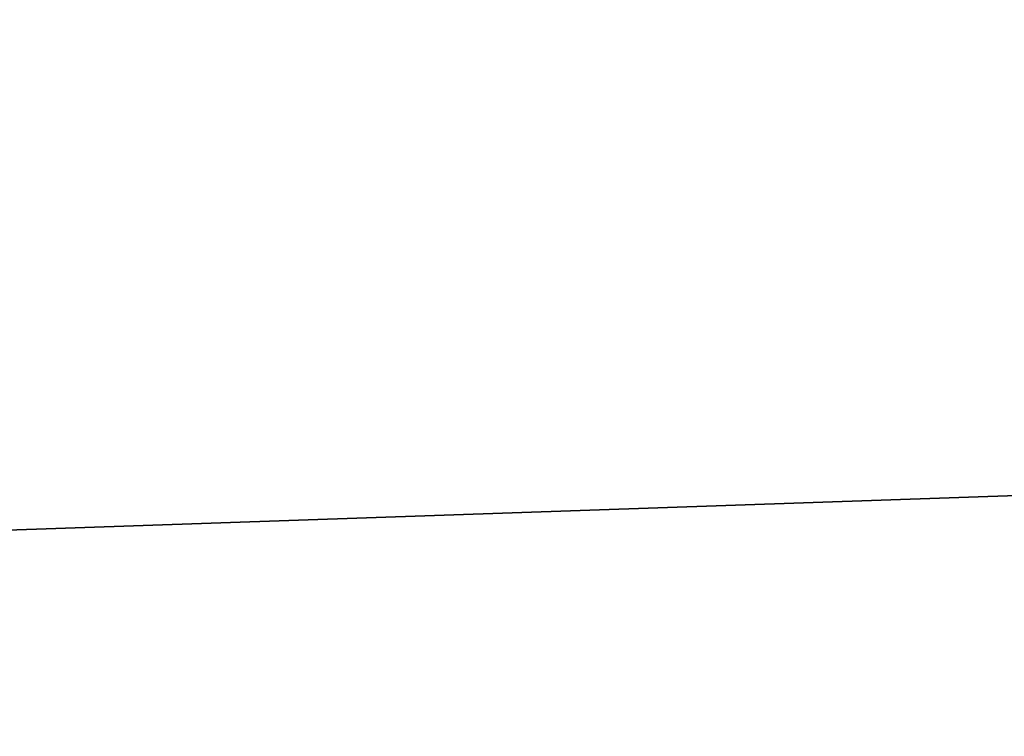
# Model space of a CAD drawing. Header units: millimetres. Extents: x -522 to 188, y -54 to 63.
# Tile 328 of 656: x -4.16028 to -4.15162, y -36.79257 to -36.78627. Entities that reach past the tile are written whole.
import ezdxf

# ---------------------------------------------------------------- set-up
doc = ezdxf.new("R2010")
doc.units = ezdxf.units.MM
doc.header["$LTSCALE"] = 65.185185
for name, color, linetype in [('1', 7, 'CONTINUOUS'), ('2', 7, 'CONTINUOUS'), ('8', 7, 'CONTINUOUS'), ('9', 7, 'CONTINUOUS')]:
    doc.layers.add(name, color=color, linetype=linetype)

msp = doc.modelspace()

# ---------------------------------------------------------------- linework, layer by layer
at = {"layer": '1', "color": 7, "linetype": 'CONTINUOUS'}
for points in [[(-4.178775, -36.8, -12.3100676), (-3.3646476, 23, -12.5570357), (-3.3647088, -36.8, -12.5570172), (-4.178775, -36.8, -12.3100676)], [(-4.178713, 23, -12.3100917), (-3.3646476, 23, -12.5570357), (-4.178775, -36.8, -12.3100676), (-4.178713, 23, -12.3100917)]]:
    msp.add_3dface(points, dxfattribs=at)
at = {"layer": '2', "color": 7, "linetype": 'CONTINUOUS'}
for points in [[(-3.3647088, -36.8, 12.5570172), (-4.178713, 23, 12.3100917), (-4.178775, -36.8, 12.3100676), (-3.3647088, -36.8, 12.5570172)], [(-3.3646476, 23, 12.5570357), (-4.178713, 23, 12.3100917), (-3.3647088, -36.8, 12.5570172), (-3.3646476, 23, 12.5570357)]]:
    msp.add_3dface(points, dxfattribs=at)
at = {"layer": '8', "color": 3, "linetype": 'CONTINUOUS'}
for points in [[(-3.5806534, -36.7709129, -10.5482647), (-4.2173768, -36.7927089, -10.1816483), (-4.2628764, -36.7709129, -10.2914941), (-3.5806534, -36.7709129, -10.5482647)], [(-3.5424354, -36.7927089, -10.4356782), (-4.2173768, -36.7927089, -10.1816483), (-3.5806534, -36.7709129, -10.5482647), (-3.5424354, -36.7927089, -10.4356782)]]:
    msp.add_3dface(points, dxfattribs=at)
at = {"layer": '9', "color": 3, "linetype": 'CONTINUOUS'}
for points in [[(-4.2173768, -36.7927089, 10.1816483), (-3.5424354, -36.7927089, 10.4356782), (-4.2628764, -36.7709129, 10.2914941), (-4.2173768, -36.7927089, 10.1816483)], [(-4.2628764, -36.7709129, 10.2914941), (-3.5424354, -36.7927089, 10.4356782), (-3.5806534, -36.7709129, 10.5482647), (-4.2628764, -36.7709129, 10.2914941)]]:
    msp.add_3dface(points, dxfattribs=at)

doc.saveas('drawing.dxf')
